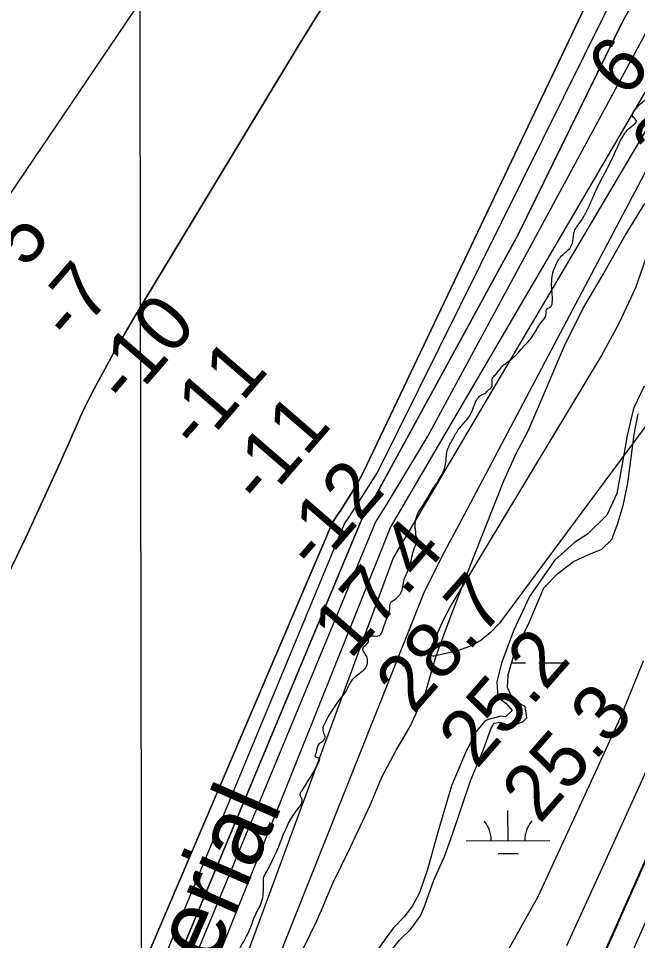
# Model space of a CAD drawing. Extents: x 3324104 to 3361979, y 612876 to 638273.
# Drawn here: x 3338596 to 3339336, y 620863 to 621966 of the extents above; entities that cross this region are included whole.
import ezdxf

# ---------------------------------------------------------------- set-up
doc = ezdxf.new("R2010")
doc.units = 0
for name, color, linetype in [('V-FLOD-BASE', 7, 'Continuous'), ('V-GRID-MAJR', 7, 'Continuous'), ('V-LEVE-TOET', 7, 'Continuous'), ('V-RIVR-EDGE', 7, 'Continuous'), ('V-RIVR-IDEN', 7, 'Continuous'), ('V-RIVR-RANG', 7, 'Continuous'), ('V-SITE-VEGE', 7, 'Continuous'), ('V-SURV-LINE', 7, 'Continuous'), ('V-TOPO-DPTH', 7, 'Continuous'), ('V-TOPO-MAJR', 7, 'Continuous'), ('V-TOPO-MINR', 7, 'Continuous'), ('V-TOPO-WATR', 7, 'Continuous'), ('V-WETL-SWMP', 7, 'Continuous')]:
    doc.layers.add(name, color=color, linetype=linetype)

msp = doc.modelspace()

# ---------------------------------------------------------------- linework, layer by layer
at = {"layer": 'V-FLOD-BASE'}
for points in [[(3339312.7, 620882.4), (3339404.9, 621089.8), (3339494.8, 621286.7), (3339586.4, 621493.4), (3339673.4, 621686.8), (3339741.3, 621847.5), (3339817, 622012.2), (3339917.6, 622243.4), (3340054, 622530.2), (3340122.8, 622669), (3340197.7, 622825.3), (3340261.4, 622955.1), (3340303.3, 623031), (3340345.5, 623087.2), (3340405.7, 623158.4), (3340514.4, 623282.9), (3340676.8, 623471.8)], [(3339312.7, 620882.4), (3339204.1, 620639.1), (3339114.6, 620432.9), (3339044.1, 620277.2), (3338919.3, 619995.9), (3338807.8, 619742.9), (3338666.8, 619427.6), (3338623, 619331.3)]]:
    msp.add_lwpolyline(points, dxfattribs=at)
at = {"layer": 'V-GRID-MAJR'}
msp.add_spline([(3338747.8, 618275.3), (3338738.1, 624333.5), (3338728.4, 630394.8), (3338718.7, 636456.1), (3338718.7, 636459.1)], degree=3, dxfattribs=at)
at = {"layer": 'V-LEVE-TOET'}
msp.add_lwpolyline([(3340579.5, 623411.9), (3340453.5, 623271.6), (3340338.8, 623133.2), (3340263.9, 623034), (3340226.3, 622965.8), (3340182, 622876.5), (3340112.2, 622727.8), (3339988.7, 622478.8), (3339907.9, 622310.7), (3339844.7, 622171.7), (3339774.1, 622016.8), (3339706.5, 621866.6), (3339613.4, 621655), (3339536.3, 621491.7), (3339464, 621327.6), (3339384.4, 621148.9), (3339298.2, 620958.3), (3339251.4, 620856.3)], dxfattribs=at)
at = {"layer": 'V-RIVR-EDGE'}
msp.add_spline([(3338849.5, 620833.7), (3338863.9, 620858.4), (3338873.2, 620877), (3338879.5, 620892.9), (3338887.7, 620911.1), (3338889.2, 620920.8), (3338889.3, 620930.9), (3338889.3, 620936.7), (3338892.8, 620944.8), (3338909.2, 620979.3), (3338928.6, 621017.7), (3338934.9, 621032.8), (3338933, 621036.3), (3338935.3, 621042.1), (3338955.2, 621075.8), (3338956.3, 621080), (3338951.3, 621082.4), (3338952.5, 621087.4), (3338954, 621094.8), (3338957.5, 621099.4), (3338963, 621104.8), (3338961.4, 621110.7), (3338960.7, 621117.6), (3338962.2, 621121.5), (3338980.9, 621151.3), (3338987.5, 621160.2), (3338994.6, 621173), (3339001.6, 621180.4), (3339008.6, 621185.8), (3339012.8, 621191.6), (3339013.6, 621197), (3339013.2, 621200.9), (3339009.8, 621206.7), (3339008.2, 621211.8), (3339009, 621213.7), (3339012.5, 621216.8), (3339014.8, 621221.1), (3339014.9, 621226.5), (3339018.4, 621227.2), (3339028, 621227.6), (3339031.2, 621232.3), (3339035.1, 621243.9), (3339039.8, 621256.3), (3339042.9, 621268.7), (3339045.6, 621270.2), (3339049.9, 621273.7), (3339052.6, 621276.8), (3339055.3, 621283.8), (3339058.5, 621297.7), (3339063.5, 621308.2), (3339066.3, 621319), (3339072.9, 621338), (3339074.5, 621340.7), (3339071.8, 621346.2), (3339071.4, 621350.8), (3339070.6, 621355.9), (3339070.6, 621360.9), (3339074.6, 621374.9), (3339080, 621383.4), (3339091.3, 621402), (3339101.8, 621418.6), (3339106.9, 621432.2), (3339108.9, 621448.5), (3339114.7, 621460.9), (3339121.7, 621472.9), (3339138.1, 621494.5), (3339146.6, 621512.7), (3339150.9, 621515.8), (3339154, 621517), (3339157.5, 621520.5), (3339162.2, 621524.7), (3339162.6, 621530.9), (3339163, 621535.2), (3339166.5, 621539.4), (3339173.9, 621548.4), (3339187.9, 621560), (3339202.3, 621575.4), (3339208.5, 621582), (3339220.9, 621601.4), (3339227.2, 621611.8), (3339228.3, 621618.4), (3339232.6, 621620.7), (3339234.6, 621627.7), (3339234.6, 621632.4), (3339233.8, 621643.2), (3339233.9, 621652.9), (3339235, 621660.7), (3339237.8, 621668.8), (3339245.6, 621681.6), (3339256.4, 621692), (3339259.6, 621702.1), (3339260.4, 621709.5), (3339267.8, 621721.9), (3339275.9, 621735.4), (3339287.3, 621761), (3339293.1, 621772.6), (3339304, 621793.5), (3339318, 621822.9), (3339329.7, 621836.9), (3339335.2, 621843.1), (3339330.5, 621848.9), (3339330.5, 621851.6), (3339333.3, 621855.9), (3339336.4, 621859.7), (3339342.2, 621865.5), (3339347.6, 621869.8), (3339357, 621888), (3339376.1, 621923.6), (3339382.7, 621941.8), (3339386.6, 621950.8), (3339393.2, 621962.8), (3339404.5, 621981.7), (3339427.1, 622013.9), (3339446.2, 622044.5), (3339464.1, 622073.5), (3339479.3, 622102.9), (3339498.8, 622140.9), (3339514.4, 622174.6), (3339531.9, 622205.2), (3339537.7, 622216), (3339537.7, 622219.9), (3339534.7, 622225.7), (3339534.7, 622228.8), (3339534.7, 622231.9), (3339539.7, 622235), (3339547.5, 622242.8), (3339556.8, 622254), (3339556.8, 622259.8), (3339555.7, 622266.4), (3339558.4, 622271.4), (3339563.9, 622273.7), (3339568.6, 622287.7), (3339574, 622293.9), (3339576.3, 622298.5), (3339576.4, 622305.1), (3339577.9, 622309.8), (3339583.4, 622315.6), (3339592.7, 622321.8), (3339605.1, 622339.6), (3339611, 622347.3), (3339621.1, 622355.4), (3339623.8, 622361.6), (3339624.2, 622367.4), (3339624.6, 622374.8), (3339628.1, 622381.4), (3339634.7, 622394.2), (3339652.6, 622417.8), (3339667, 622436.8), (3339680.3, 622456.9), (3339694.3, 622479), (3339705.2, 622499.1), (3339708.7, 622510.7), (3339714.6, 622523.5), (3339723.1, 622538.6), (3339729.4, 622550.2), (3339737.9, 622567.3), (3339738.7, 622571.9), (3339742.2, 622573.5), (3339746.9, 622573.8), (3339748.4, 622577.7), (3339749.2, 622585.1), (3339752, 622591.3), (3339757.8, 622596.7), (3339769.1, 622612.6), (3339778.4, 622620.3), (3339791.2, 622628), (3339795.5, 622636.5), (3339804.1, 622654), (3339820.4, 622682.2), (3339834.5, 622707.8), (3339891.3, 622796.9), (3339910, 622829.4), (3339944.6, 622882.4), (3339978.1, 622936.2), (3339998.7, 622964.9), (3340017.1, 622997.8), (3340021, 623017.2), (3340025.7, 623025.3), (3340038.9, 623040.4), (3340052.9, 623059.4), (3340070.8, 623091.9), (3340085.6, 623112.8), (3340108.6, 623149.2), (3340144.4, 623201.5), (3340174, 623254.2), (3340198.1, 623280.1), (3340221.4, 623307.2), (3340237, 623327.3), (3340244.4, 623342), (3340256.8, 623363.3), (3340272.8, 623384.6), (3340289.1, 623408.2), (3340302.8, 623428.7), (3340311.7, 623438.8), (3340319.5, 623450.4), (3340319.5, 623457.8), (3340325, 623465.9), (3340333.5, 623476.7), (3340341.3, 623483.3), (3340352.2, 623496.5), (3340367.4, 623520.1), (3340394.2, 623560), (3340400.1, 623574.3), (3340403.2, 623588.6), (3340409.1, 623600.7), (3340420.7, 623609.9), (3340437, 623624.6), (3340446.4, 623639.7), (3340451.1, 623650.6), (3340458.1, 623662.2), (3340477.1, 623683.9), (3340488, 623697)], degree=3, dxfattribs=at)
at = {"layer": 'V-SITE-VEGE'}
for p, q in [((3339321.6, 621706), (3339345.1, 621744.3)), ((3339293, 621655.2), (3339321.6, 621706)), ((3339270.9, 621618.3), (3339293, 621655.2)), ((3339248.7, 621573), (3339270.9, 621618.3)), ((3339226.4, 621520.6), (3339248.7, 621573)), ((3339205.5, 621472.4), (3339226.4, 621520.6)), ((3339344.3, 621525.6), (3339331.7, 621499.1)), ((3339331.7, 621499.1), (3339323.9, 621466.8)), ((3339191.5, 621445.2), (3339205.5, 621472.4)), ((3339323.9, 621466.8), (3339318.1, 621432.4)), ((3339176.6, 621412.4), (3339191.5, 621445.2)), ((3339318.1, 621432.4), (3339311.7, 621397.3)), ((3339136.1, 621309.6), (3339176.6, 621412.4)), ((3339311.7, 621397.3), (3339299.8, 621371.4)), ((3339299.8, 621371.4), (3339276.7, 621348.7)), ((3339276.7, 621348.7), (3339261, 621338.5)), ((3339261, 621338.5), (3339237.2, 621317.2)), ((3339112.1, 621247.4), (3339136.1, 621309.6)), ((3339237.2, 621317.2), (3339207.3, 621274.1)), ((3339207.3, 621274.1), (3339188, 621232.9)), ((3339095.6, 621203.3), (3339112.1, 621247.4)), ((3339188, 621232.9), (3339173.7, 621194.5)), ((3339082.5, 621157.8), (3339095.6, 621203.3)), ((3339173.7, 621194.5), (3339168.2, 621172)), ((3339168.2, 621172), (3339169.2, 621153.6)), ((3339064.7, 621118.7), (3339082.5, 621157.8)), ((3339169.2, 621153.6), (3339178.9, 621146.4)), ((3339178.9, 621146.4), (3339186.5, 621137.7)), ((3339186.5, 621137.7), (3339178.5, 621130.1)), ((3339153.7, 621125.1), (3339143.6, 621112.6)), ((3339158, 621127.1), (3339153.7, 621125.1)), ((3339172.9, 621131), (3339158, 621127.1)), ((3339178.5, 621130.1), (3339172.9, 621131)), ((3339047.8, 621090.1), (3339064.7, 621118.7)), ((3339143.6, 621112.6), (3339131.7, 621088.9)), ((3339030.9, 621058.1), (3339047.8, 621090.1)), ((3339131.7, 621088.9), (3339113.9, 621047.7)), ((3339016.7, 621024.5), (3339030.9, 621058.1)), ((3339113.9, 621047.7), (3339097.8, 620992.3)), ((3338992.9, 620973.6), (3339016.7, 621024.5)), ((3339097.8, 620992.3), (3339085.4, 620947.5)), ((3338972.2, 620931), (3338992.9, 620973.6)), ((3339085.4, 620947.5), (3339075.6, 620919.5)), ((3338961.8, 620906.6), (3338972.2, 620931)), ((3339075.6, 620919.5), (3339067.5, 620904.1)), ((3338952.8, 620886.3), (3338961.8, 620906.6)), ((3339067.5, 620904.1), (3339057.3, 620891)), ((3339057.3, 620891), (3339044.3, 620877.2)), ((3338847.9, 620669.3), (3338952.8, 620886.3)), ((3339044.3, 620877.2), (3339009.1, 620829))]:
    msp.add_line(p, q, dxfattribs=at)
at = {"layer": 'V-SURV-LINE'}
for points in [[(3338630.6, 619347.2), (3339895.2, 622196.6)], [(3339922.6, 622184.4), (3338658, 619335)]]:
    msp.add_lwpolyline(points, dxfattribs=at)
at = {"layer": 'V-TOPO-DPTH'}
for points in [[(3339294.2, 622023.1), (3339008.8, 621423.3), (3339004.2, 621414.1), (3338999.2, 621405.2), (3338993.8, 621396.4), (3338980.7, 621376.1), (3338978.5, 621372.8), (3338976.3, 621369.5), (3338974.1, 621366.1), (3338971.8, 621362.8), (3338646.6, 620600.4)], [(3338646.6, 620600.4), (3338971.8, 621362.8), (3338974.1, 621366.1), (3338976.3, 621369.5), (3338978.5, 621372.8), (3338980.7, 621376.1), (3338993.8, 621396.4), (3338999.2, 621405.2), (3339004.2, 621414.1), (3339008.8, 621423.3), (3339294.2, 622023.1)], [(3339335.7, 621992), (3339327.2, 621977.3), (3339318.8, 621962.5), (3339193.7, 621707.1), (3339016.1, 621381.5), (3339006.6, 621366.4), (3338671.8, 620563.1), (3338447.8, 619983.3), (3338443.5, 619975.2), (3338075.2, 619243.7), (3338070.3, 619226.6), (3338065.4, 619209.5), (3338060.5, 619192.4), (3337782.6, 618500.7), (3337775.9, 618479.7), (3337769.2, 618458.6), (3337693.7, 618273.5)], [(3339335.7, 621992), (3339327.2, 621977.3), (3339318.8, 621962.5), (3339193.7, 621707.1), (3339016.1, 621381.5), (3339006.6, 621366.4), (3338671.8, 620563.1), (3338447.8, 619983.3), (3338443.5, 619975.2), (3338075.2, 619243.7), (3338070.3, 619226.6), (3338065.4, 619209.5), (3338060.5, 619192.4), (3337782.6, 618500.7), (3337775.9, 618479.7), (3337769.2, 618458.6), (3337693.7, 618273.5)], [(3338578.8, 621290.1), (3338605.2, 621344.8), (3338645.6, 621433), (3338650.7, 621444.3), (3338655.7, 621455.5), (3338660.6, 621466.8), (3338665.5, 621478.1), (3338670.4, 621489.4), (3338675.6, 621500.6), (3338681.1, 621511.6), (3338686.9, 621522.5), (3338710.1, 621565), (3338716.6, 621576.8), (3338723.3, 621588.6), (3338730.1, 621600.3), (3338737.1, 621611.9), (3338894, 621871.9), (3338911.8, 621901.2), (3338929.6, 621930.5), (3338947.6, 621959.7), (3338965.6, 621988.9)], [(3338965.6, 621988.9), (3338947.6, 621959.7), (3338929.6, 621930.5), (3338911.8, 621901.2), (3338894, 621871.9), (3338737.1, 621611.9), (3338730.1, 621600.3), (3338723.3, 621588.6), (3338716.6, 621576.8), (3338710.1, 621565), (3338686.9, 621522.5), (3338681.1, 621511.6), (3338675.6, 621500.6), (3338670.4, 621489.4), (3338665.5, 621478.1), (3338660.6, 621466.8), (3338655.7, 621455.5), (3338650.7, 621444.3), (3338645.6, 621433), (3338605.2, 621344.8), (3338578.8, 621290.1)], [(3338714.2, 620540.9), (3339041, 621356.6), (3339393.8, 621959.7), (3339409.7, 621986.5)]]:
    msp.add_lwpolyline(points, dxfattribs=at)
at = {"layer": 'V-TOPO-MAJR'}
msp.add_lwpolyline([(3339360.2, 621496.9), (3339171.3, 621242.2), (3339160.8, 621230.9), (3339149.1, 621221.3), (3339135.6, 621214.4), (3339121, 621209.2), (3339093.3, 621202.8), (3339091.8, 621202.8), (3339090.5, 621203.2), (3339089.5, 621204.1), (3339088.7, 621205.4), (3339088.4, 621207.2), (3339088.6, 621210.6), (3339089.1, 621212.3), (3339101.2, 621239.1), (3339104.9, 621246.8), (3339108.7, 621254.5), (3339112.9, 621262), (3339117.2, 621269.4), (3339292.8, 621561), (3339314.8, 621601.7), (3339334.2, 621643.6), (3339349.6, 621687)], dxfattribs=at)
at = {"layer": 'V-TOPO-MINR'}
for points in [[(3338742.8, 620501.6), (3339044.3, 621319.6), (3339375.8, 621881.1), (3339386.5, 621898.5), (3339397.3, 621915.8), (3339408.3, 621933), (3339419.4, 621950.1), (3339730.5, 622511.9), (3339745.4, 622536.1), (3339760.5, 622560.2), (3339775.9, 622584.2), (3339791.4, 622608), (3339834.8, 622673.6), (3339872.3, 622730.1), (3339910.1, 622786.4), (3339948.2, 622842.4), (3339986.6, 622898.3), (3340104.7, 623069.1), (3340117.8, 623088.1), (3340130.9, 623107.2), (3340143.9, 623126.3), (3340156.9, 623145.4), (3340379.3, 623493.6)], [(3338769.6, 620496.1), (3339081.3, 621278.7), (3339093.3, 621303.2), (3339105.7, 621327.5), (3339129.1, 621371.5), (3339400.4, 621885.2), (3339406.2, 621894.1), (3339412, 621902.9), (3339417.9, 621911.7), (3339423.9, 621920.4), (3339761.8, 622517)], [(3338677.2, 620527.9), (3339023.2, 621362.8), (3339036.9, 621385), (3339085.5, 621464.9), (3339344.3, 621944.5), (3339345.6, 621947), (3339346.8, 621949.4), (3339348.1, 621951.8), (3339349.4, 621954.4), (3339351.3, 621957.8), (3339351.9, 621958.9), (3339448.5, 622129.6)], [(3338779.3, 622041.6), (3338586.1, 621755.3)], [(3338646.6, 620600.4), (3338971.8, 621362.8), (3338974.1, 621366.1), (3338976.3, 621369.5), (3338978.5, 621372.8), (3338980.7, 621376.1), (3338993.8, 621396.4), (3338999.2, 621405.2), (3339004.2, 621414.1), (3339008.8, 621423.3), (3339294.2, 622023.1)], [(3338672.3, 620604.4), (3338986.1, 621360.9), (3338991.9, 621369.8), (3338997.5, 621378.6), (3339025.5, 621422.5), (3339322.3, 622021.7)], [(3338965.6, 621988.9), (3338947.6, 621959.7), (3338929.6, 621930.5), (3338911.8, 621901.2), (3338894, 621871.9), (3338737.1, 621611.9), (3338730.1, 621600.3), (3338723.3, 621588.6), (3338716.6, 621576.8), (3338710.1, 621565), (3338686.9, 621522.5), (3338681.1, 621511.6), (3338675.6, 621500.6), (3338670.4, 621489.4), (3338665.5, 621478.1), (3338660.6, 621466.8), (3338655.7, 621455.5), (3338650.7, 621444.3), (3338645.6, 621433), (3338605.2, 621344.8), (3338578.8, 621290.1)], [(3338714.2, 620540.9), (3339041, 621356.6), (3339393.8, 621959.7), (3339409.7, 621986.5)]]:
    msp.add_lwpolyline(points, dxfattribs=at)
at = {"layer": 'V-TOPO-WATR'}
msp.add_lwpolyline([(3337693.7, 618273.5), (3337769.2, 618458.6), (3337775.9, 618479.7), (3337782.6, 618500.7), (3338060.5, 619192.4), (3338065.4, 619209.5), (3338070.3, 619226.6), (3338075.2, 619243.7), (3338443.5, 619975.2), (3338447.8, 619983.3), (3338671.8, 620563.1), (3339006.6, 621366.4), (3339016.1, 621381.5), (3339193.7, 621707.1), (3339318.8, 621962.5), (3339327.2, 621977.3), (3339335.7, 621992)], dxfattribs=at)
at = {"layer": 'V-WETL-SWMP'}
for p, q in [((3339332.4, 621468), (3339337.2, 621492.6)), ((3339324.7, 621409.7), (3339332.4, 621468)), ((3339319.1, 621383), (3339324.7, 621409.7)), ((3339312.3, 621360.6), (3339319.1, 621383)), ((3339305.5, 621342.4), (3339312.3, 621360.6)), ((3339293.9, 621330.7), (3339305.5, 621342.4)), ((3339279, 621324.7), (3339293.9, 621330.7)), ((3339259.7, 621315.9), (3339279, 621324.7)), ((3339241.1, 621301.5), (3339259.7, 621315.9)), ((3339224.4, 621284.3), (3339241.1, 621301.5)), ((3339207.3, 621243.8), (3339224.4, 621284.3)), ((3339189.5, 621206.8), (3339207.3, 621243.8)), ((3339181.8, 621180.2), (3339189.5, 621206.8)), ((3339186, 621194.6), (3339202.4, 621194.6)), ((3339218.4, 621194.7), (3339250.4, 621194.7)), ((3339343, 621196.9), (3339316.1, 621129.8)), ((3339180.8, 621165.4), (3339181.8, 621180.2)), ((3339186.8, 621152.5), (3339180.8, 621165.4)), ((3339196.5, 621145.3), (3339186.8, 621152.5)), ((3339202.1, 621142.3), (3339196.5, 621145.3)), ((3339203.9, 621128.9), (3339202.1, 621142.3)), ((3339161.3, 621116.4), (3339165, 621122.7)), ((3339165, 621122.7), (3339172.1, 621123.9)), ((3339172.1, 621123.9), (3339187.5, 621118.7)), ((3339187.5, 621119.4), (3339199.6, 621124.7)), ((3339199.6, 621124.7), (3339203.9, 621128.9)), ((3339316.1, 621129.8), (3339285.7, 621063.5)), ((3339152.3, 621091.2), (3339161.3, 621116.4)), ((3339187.5, 621118.7), (3339187.5, 621119.4)), ((3339136.6, 621053.5), (3339152.3, 621091.2)), ((3339285.7, 621063.5), (3339217.3, 620914.8)), ((3339125.2, 621019.2), (3339136.6, 621053.5)), ((3339115.3, 620989.8), (3339125.2, 621019.2)), ((3339181.6, 620982), (3339181.5, 621018)), ((3339105.6, 620963.2), (3339115.3, 620989.8)), ((3339131.6, 620981.9), (3339231.6, 620982.1)), ((3339169.6, 620966.5), (3339193.6, 620966.6)), ((3339092.9, 620934.6), (3339105.6, 620963.2)), ((3339082.3, 620904.5), (3339092.9, 620934.6)), ((3339217.3, 620914.8), (3339165.8, 620822.9)), ((3339077.1, 620891.9), (3339082.3, 620904.5)), ((3339065.5, 620876), (3339077.1, 620891.9)), ((3339051.7, 620862.9), (3339065.5, 620876)), ((3339029.7, 620835.6), (3339051.7, 620862.9))]:
    msp.add_line(p, q, dxfattribs=at)
for centre, start, end in [((3339126.3, 620982.4), 359.3282, 40.8718), ((3339236.8, 620982.6), 139.3282, 180.8718)]:
    msp.add_arc(centre, 35.2, start, end, dxfattribs=at)

# ---------------------------------------------------------------- texts
at = {"layer": 'V-RIVR-IDEN'}
msp.add_text('Aerial ', height=83, rotation=66.4292, dxfattribs=at).set_placement((3338798.8, 620764))
at = {"layer": 'V-RIVR-RANG'}
for s, rotation, p in [('6.4', 48.6183, (3339321.2, 621868.7)), ('27.9', 48.6183, (3339374.3, 621777.6)), ('-5', 49.1326, (3338585, 621642.3)), ('-7', 49.1326, (3338659.8, 621575.9)), ('-10', 49.1326, (3338726.5, 621500.1)), ('-11', 49.1326, (3338811.6, 621445.7)), ('-11', 49.1326, (3338887.1, 621380.1)), ('-12', 49.1326, (3338951.7, 621301.9)), ('17.4', 48.8483, (3338992.9, 621197.6)), ('28.7', 48.8483, (3339068.4, 621132)), ('25.2', 48.8483, (3339143.8, 621066.4)), ('25.3', 48.8483, (3339219.3, 621000.8))]:
    msp.add_text(s, height=67, rotation=rotation, dxfattribs=at).set_placement(p)

doc.saveas('drawing.dxf')
